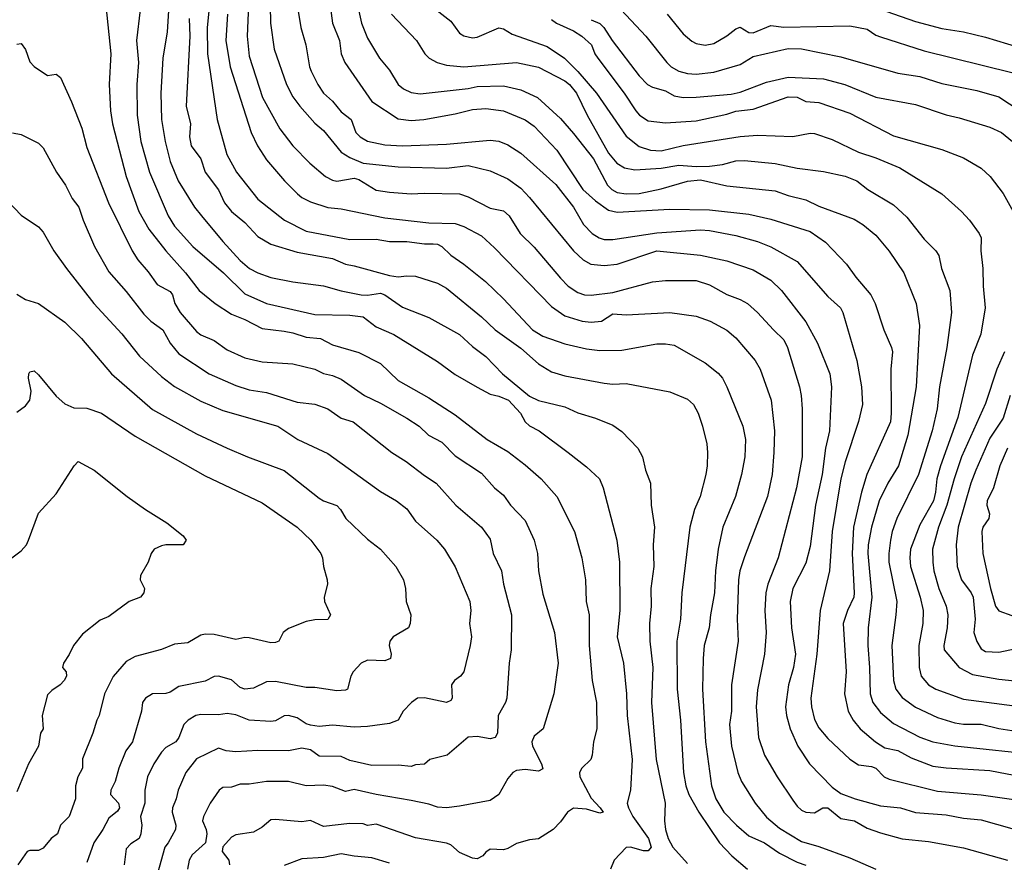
# Model space of a CAD drawing. Header units: metres. Extents: x -46681 to -43747, y -240911 to -237677.
# Tile 735 of 1056: x -45912 to -45799, y -238244 to -238148. Entities that reach past the tile are written whole.
import ezdxf

# ---------------------------------------------------------------- set-up
doc = ezdxf.new("R2010")
doc.units = ezdxf.units.M
doc.layers.add('CONTOUR_INDEX', color=1, linetype='Continuous')
doc.layers.add('CONTOUR_INTER', color=3, linetype='Continuous')

msp = doc.modelspace()

# ---------------------------------------------------------------- linework, layer by layer
at = {"layer": 'CONTOUR_INDEX'}
for points, elevation in [([(-45889.93, -238144.02), (-45890.38, -238148.52), (-45890.36, -238151.52), (-45889.23, -238159.02), (-45888.14, -238163.02), (-45887.02, -238165.02), (-45884.6, -238168.12), (-45881.56, -238170.52), (-45879.1, -238171.75), (-45874.1, -238172.73), (-45871.1, -238172.67), (-45869.6, -238172.95), (-45867.6, -238172.94), (-45865.6, -238173.21), (-45864.6, -238173.19), (-45864.1, -238173.25), (-45863.6, -238173.52), (-45862.6, -238174.5), (-45861.12, -238175.52), (-45858.64, -238177.52), (-45856.6, -238179.48), (-45853.28, -238183.02), (-45852.1, -238183.74), (-45849.6, -238184.62), (-45847.1, -238185.19), (-45845.6, -238185.39), (-45843.1, -238185.35), (-45839.1, -238184.63), (-45838.1, -238184.62), (-45837.1, -238184.78), (-45833.6, -238186.77), (-45832.1, -238187.96), (-45831.61, -238188.52), (-45831.1, -238189.52), (-45829.3, -238194.02), (-45829, -238195.52), (-45829.04, -238197.52), (-45829.43, -238199.52), (-45830.13, -238202.02), (-45831.55, -238205.52), (-45832.1, -238208.05), (-45832.41, -238210.52), (-45832.5, -238213.02), (-45832.98, -238215.52), (-45833.12, -238217.02), (-45833.68, -238219.02), (-45833.82, -238220.52), (-45833.9, -238224.02), (-45833.56, -238230.02), (-45832.85, -238235.02), (-45832.38, -238236.52), (-45831.46, -238238.02), (-45830, -238239.52), (-45828.6, -238240.72), (-45826.8, -238241.52), (-45825.1, -238242.71), (-45823.1, -238243.73), (-45822.1, -238244.09)], 120), ([(-45876.37, -238146.02), (-45876.07, -238148.02), (-45875.3, -238150.02), (-45875.09, -238151.52), (-45874.68, -238152.52), (-45871.6, -238156.97), (-45868.6, -238158.95), (-45867.1, -238159.13), (-45865.66, -238159.02), (-45862.1, -238158.37), (-45860.1, -238157.88), (-45858.6, -238157.78), (-45856.6, -238158.03), (-45854.1, -238159.08), (-45853.1, -238159.77), (-45850.49, -238162.52), (-45847.53, -238167.02), (-45846.1, -238168.31), (-45844.6, -238169.35), (-45843.6, -238169.58), (-45837.6, -238169.27), (-45833.1, -238169.31), (-45828.6, -238169.82), (-45826.1, -238170.38), (-45821.6, -238171.8), (-45819.86, -238173.02), (-45817.47, -238175.52), (-45816.39, -238177.02), (-45814.68, -238179.02), (-45814.2, -238180.02), (-45813.22, -238183.02), (-45812.32, -238185.02), (-45812.21, -238185.52), (-45812.4, -238187.52), (-45812.35, -238192.52), (-45812.46, -238193.52), (-45815.15, -238199.52), (-45815.75, -238201.52), (-45816.66, -238205.52), (-45816.82, -238208.52), (-45816.57, -238213.02), (-45816.64, -238213.52), (-45817.34, -238215.02), (-45817.83, -238216.52), (-45817.49, -238222.02), (-45817.69, -238224.52), (-45817.29, -238226.52), (-45816.71, -238227.52), (-45815.89, -238228.52), (-45814.17, -238230.02), (-45813.1, -238230.69), (-45811.6, -238231), (-45810.1, -238231.83), (-45807.6, -238232.78), (-45806.1, -238232.98), (-45801.1, -238233.28), (-45793.6, -238234.72)], 115), ([(-45846.6, -238147.64), (-45845.6, -238148.07), (-45845.15, -238148.52), (-45844.19, -238150.02), (-45841.1, -238154.05), (-45840.16, -238155.02), (-45839.6, -238155.32), (-45838.1, -238155.75), (-45837.1, -238156.31), (-45836.1, -238156.53), (-45834.6, -238156.49), (-45830.6, -238156.12), (-45829.6, -238155.9), (-45826.6, -238154.78), (-45824.1, -238154.21), (-45820.1, -238154.39), (-45817.67, -238155.02), (-45814.1, -238156.48), (-45809.6, -238157.3), (-45806.1, -238158.48), (-45804.6, -238158.82), (-45801.1, -238159.91), (-45799.8, -238160.52), (-45798.1, -238161.87)], 110), ([(-45912.1, -238150.44), (-45911.6, -238150.34), (-45911.1, -238151.03), (-45910.6, -238152.43), (-45910.1, -238152.99), (-45908.6, -238153.99), (-45907.6, -238153.87), (-45907.1, -238154.23), (-45905.84, -238157.02), (-45904.67, -238160.02), (-45904.1, -238162.23), (-45901.63, -238168.52), (-45898.93, -238174.02), (-45898.29, -238175.02), (-45897.1, -238176.4), (-45896.1, -238177.84), (-45894.6, -238178.66), (-45894.35, -238179.02), (-45894.08, -238180.02), (-45893.46, -238181.02), (-45891.6, -238183.22), (-45891.1, -238183.58), (-45889.6, -238184.23), (-45888.1, -238185.29), (-45886.1, -238186.21), (-45884.1, -238186.67), (-45880.6, -238186.91), (-45878.1, -238187.51), (-45877.1, -238187.99), (-45876.1, -238188.24), (-45875.1, -238188.66), (-45872.43, -238190.52), (-45870.6, -238191.37), (-45867.6, -238193.09), (-45866.2, -238194.02), (-45865.15, -238195.02), (-45863.6, -238195.82), (-45862.1, -238197.37), (-45859.1, -238199.35), (-45857.6, -238201.02), (-45856.6, -238201.87), (-45855.77, -238203.02), (-45854.1, -238204.75), (-45853.1, -238207.02), (-45852.71, -238208.52), (-45852.58, -238210.52), (-45852.1, -238213.16), (-45850.76, -238217.52), (-45850.36, -238221.02), (-45850.83, -238224.52), (-45852.06, -238228.52), (-45853.1, -238229.38), (-45853.36, -238230.02), (-45853.26, -238230.52), (-45852.25, -238232.52), (-45852.1, -238233.1), (-45852.6, -238233.36), (-45854.1, -238233.16), (-45855.1, -238233.28), (-45855.5, -238233.52), (-45856.1, -238234.18), (-45857.13, -238236.02), (-45858.1, -238236.69), (-45861.6, -238237.36), (-45863.1, -238237.52), (-45864.1, -238237.47), (-45865.1, -238237.11), (-45867.1, -238236.69), (-45871.1, -238236.03), (-45873.6, -238235.46), (-45874.6, -238235.69), (-45876.1, -238235.11), (-45877.1, -238234.96), (-45879.1, -238235.04), (-45881.1, -238234.54), (-45883.6, -238234.52), (-45885.6, -238234.84), (-45886.6, -238234.83), (-45887.6, -238235.18), (-45888.6, -238235.22), (-45889.02, -238235.52), (-45890.02, -238237.02), (-45890.81, -238238.52), (-45890.91, -238239.02), (-45890.49, -238240.02), (-45890.42, -238240.52), (-45890.58, -238241.52), (-45892.1, -238242.88), (-45892.45, -238243.52), (-45892.64, -238244.52)], 125), ([(-45798.8, -238190.52), (-45799.6, -238193.1), (-45801.1, -238195.39), (-45802.73, -238199.02), (-45803.28, -238200.52), (-45804.73, -238205.52), (-45804.95, -238207.52), (-45804.84, -238210.02), (-45804.36, -238211.52), (-45803.24, -238213.02), (-45803.02, -238213.52), (-45802.77, -238216.02), (-45802.95, -238217.52), (-45802.6, -238218.57), (-45802.1, -238219.4), (-45801.6, -238219.7), (-45800.1, -238219.78), (-45798.1, -238219.37)], 110), ([(-45913.1, -238209.38), (-45911.6, -238208.23), (-45911, -238207.52), (-45910.77, -238207.02), (-45909.6, -238203.93), (-45907.6, -238201.74), (-45905.53, -238198.52)], 130), ([(-45905.53, -238198.52), (-45905.1, -238198.05), (-45903.27, -238199.02), (-45899.49, -238202.02), (-45897.4, -238203.52), (-45894.97, -238205.02), (-45893.13, -238206.52), (-45892.79, -238207.02), (-45893.1, -238207.52), (-45895.1, -238207.55), (-45895.6, -238207.64), (-45896.41, -238208.02), (-45896.75, -238208.52), (-45897.09, -238209.52), (-45897.97, -238211.02), (-45898.02, -238211.52), (-45897.52, -238212.52), (-45897.6, -238213.02), (-45897.97, -238213.52), (-45899.29, -238214.02), (-45901.6, -238215.72), (-45902.6, -238216.12), (-45904.6, -238217.71), (-45905.63, -238219.02), (-45906.1, -238220.03), (-45906.76, -238221.02), (-45906.88, -238221.52), (-45906.47, -238222.02), (-45906.44, -238222.52), (-45906.7, -238223.02), (-45907.14, -238223.52), (-45908.1, -238224.14), (-45908.6, -238224.63), (-45909.21, -238227.02), (-45909.09, -238228.52), (-45909.37, -238229.02), (-45909.61, -238230.52), (-45910.75, -238232.52), (-45912.1, -238235.72)], 130)]:
    msp.add_lwpolyline(points, dxfattribs=dict(at, elevation=elevation))
at = {"layer": 'CONTOUR_INTER'}
for points, elevation in [([(-45874.11, -238142.02), (-45872.76, -238148.02), (-45872.1, -238149.74), (-45870.71, -238152.02), (-45869.6, -238153.39), (-45868.6, -238155.02), (-45867.99, -238155.52), (-45867.1, -238155.94), (-45866.1, -238156.08), (-45860.6, -238155.48), (-45859.6, -238155.25), (-45856.6, -238155.17), (-45854.6, -238155.63), (-45852.69, -238156.52), (-45850.1, -238158.9), (-45848.6, -238160.62), (-45846.32, -238163.52), (-45844.72, -238166.52), (-45844.24, -238167.02), (-45843.6, -238167.34), (-45842.6, -238167.5), (-45841.1, -238167.45), (-45838.6, -238166.95), (-45835.6, -238166.04), (-45834.1, -238165.91), (-45831.1, -238166.58), (-45825.6, -238167.16), (-45824.1, -238167.71), (-45822.1, -238168.2), (-45820.6, -238168.91), (-45816.6, -238170.4), (-45815.6, -238171.02), (-45814.1, -238172.23), (-45812.6, -238174.06), (-45810.91, -238176.52), (-45809.53, -238180.02), (-45809.15, -238182.52), (-45809.5, -238189.52), (-45810.47, -238195.02), (-45811.52, -238198.52), (-45812.74, -238200.52), (-45813.74, -238202.52), (-45814.6, -238205.52), (-45814.98, -238207.52), (-45815.03, -238208.52), (-45814.59, -238213.52), (-45815, -238217.02), (-45815.03, -238219.02), (-45814.83, -238221.52), (-45814.77, -238224.52), (-45814.45, -238225.52), (-45813.6, -238226.68), (-45812.1, -238227.92), (-45809.1, -238229.48), (-45807.6, -238229.99), (-45805.1, -238230.46), (-45795.1, -238231.53)], 114), ([(-45885.63, -238145.02), (-45885.8, -238149.52), (-45885.6, -238151.79), (-45884.07, -238156.52), (-45882.1, -238160.1), (-45880.6, -238162.02), (-45878.67, -238164.02), (-45876.88, -238165.52), (-45876.1, -238165.96), (-45875.6, -238166.06), (-45873.6, -238165.72), (-45873.1, -238165.88), (-45871.1, -238167.08), (-45869.6, -238167.32), (-45867.1, -238167.52), (-45865.6, -238167.42), (-45861.6, -238167.51), (-45860.6, -238167.85), (-45858.1, -238169.13), (-45856.6, -238169.46), (-45855.95, -238170.02), (-45854.67, -238172.02), (-45853.1, -238173.6), (-45850.1, -238177.14), (-45849.22, -238178.02), (-45848.1, -238178.77), (-45847.36, -238179.02), (-45846.6, -238179.06), (-45844.1, -238178.77), (-45839.6, -238177.54), (-45838.1, -238177.39), (-45834.6, -238177.38), (-45833.1, -238177.87), (-45831.1, -238178.98), (-45829.6, -238179.55), (-45828.77, -238180.02), (-45827.6, -238181.04), (-45825.8, -238183.02), (-45824.6, -238184.16), (-45824.18, -238185.02), (-45822.81, -238189.52), (-45822.63, -238190.52), (-45822.51, -238192.02), (-45822.52, -238197.52), (-45823.16, -238201.02), (-45825.27, -238209.02), (-45826.42, -238212.02), (-45826.67, -238213.02), (-45826.78, -238215.02), (-45826.64, -238217.52), (-45826.8, -238220.02), (-45827.6, -238224.09), (-45827.76, -238226.02), (-45827.49, -238229.52), (-45826.83, -238231.52), (-45825.37, -238234.02), (-45823.6, -238236.68), (-45823.1, -238237.36), (-45822.6, -238237.79), (-45822.1, -238238.02), (-45821.1, -238238.11), (-45820.15, -238237.52), (-45819.6, -238237.53), (-45818.1, -238238.75), (-45816.54, -238239.02), (-45815.1, -238239.85), (-45813.6, -238240.39), (-45811.1, -238241.09), (-45808.1, -238241.36), (-45804.1, -238242.09), (-45799.1, -238243.52)], 118), ([(-45880.26, -238145.02), (-45879.7, -238148.52), (-45879.12, -238150.52), (-45878.7, -238153.02), (-45878.5, -238153.52), (-45877.77, -238155.02), (-45877.1, -238156.02), (-45876.1, -238156.95), (-45875.1, -238158.16), (-45873.97, -238159.02), (-45873.44, -238160.52), (-45872.94, -238161.02), (-45872.1, -238161.5), (-45870.1, -238161.91), (-45868.1, -238162.01), (-45863.1, -238161.82), (-45858.1, -238161.38), (-45857.1, -238161.49), (-45856.1, -238161.93), (-45854.6, -238162.86), (-45850.6, -238166.44), (-45848.61, -238169.02), (-45847.44, -238171.02), (-45846.47, -238172.02), (-45845.68, -238172.52), (-45845.1, -238172.7), (-45844.1, -238172.72), (-45839.1, -238171.96), (-45834.1, -238171.6), (-45833.1, -238171.67), (-45830.1, -238172.25), (-45827.6, -238172.93), (-45826.1, -238173.53), (-45823.1, -238175.23), (-45819.6, -238179.23), (-45818.15, -238180.52), (-45817.88, -238181.02), (-45816.29, -238186.52), (-45815.77, -238189.52), (-45815.65, -238191.52), (-45816.1, -238193.47), (-45817.6, -238198.07), (-45818.1, -238200.01), (-45819.09, -238206.02), (-45819.39, -238210.52), (-45820.48, -238215.02), (-45820.86, -238220.02), (-45821.53, -238225.02), (-45821.47, -238226.02), (-45821.1, -238227.45), (-45820.6, -238228.42), (-45819.6, -238229.61), (-45817.1, -238232), (-45816.1, -238232.63), (-45814.6, -238232.83), (-45814.1, -238233.02), (-45813.15, -238234.02), (-45812.6, -238234.26), (-45807.1, -238235.63), (-45802.1, -238236.07), (-45798.1, -238236.61)], 116), ([(-45865.51, -238145.52), (-45862.6, -238147.81), (-45861.6, -238149.16), (-45861.1, -238149.5), (-45860.1, -238149.71), (-45859.6, -238149.65), (-45857.1, -238148.58), (-45856.6, -238148.7), (-45855.6, -238149.3), (-45851.6, -238150.7), (-45849.62, -238152.02), (-45848.1, -238153.55), (-45845.99, -238156.02), (-45842.6, -238160.91), (-45841.1, -238162.11), (-45839.83, -238162.52), (-45838.6, -238162.59), (-45836.1, -238161.98), (-45829.6, -238160.98), (-45827.6, -238160.83), (-45823.6, -238160.98), (-45821.6, -238160.6), (-45821.1, -238160.63), (-45819.1, -238161.31), (-45816.1, -238162.77), (-45814.1, -238163.41), (-45811.37, -238164.52), (-45806.59, -238167.52), (-45804.36, -238169.52), (-45803.43, -238170.52), (-45802.34, -238172.02), (-45802.11, -238172.52), (-45802.16, -238174.02), (-45801.91, -238176.02), (-45801.88, -238178.02), (-45801.63, -238180.52), (-45802.13, -238183.52), (-45803.1, -238185.9), (-45804.77, -238193.02), (-45806.76, -238198.52), (-45807.17, -238200.02), (-45807.31, -238201.52), (-45807.54, -238202.52), (-45809.1, -238205.24), (-45810.17, -238208.02), (-45810.24, -238209.02), (-45810.15, -238210.02), (-45809.06, -238213.52), (-45808.73, -238215.02), (-45808.76, -238216.52), (-45809.21, -238219.02), (-45809.18, -238221.52), (-45808.95, -238222.52), (-45808.1, -238223.49), (-45807.27, -238224.02), (-45804.1, -238225.14), (-45788.1, -238227.22)], 112), ([(-45901.94, -238146.02), (-45901.36, -238151.52), (-45901.55, -238155.02), (-45901.39, -238158.02), (-45901.17, -238159.52), (-45899.62, -238165.52), (-45898.18, -238169.52), (-45897.05, -238171.52), (-45895.1, -238174.02), (-45892.86, -238176.52), (-45891.3, -238178.52), (-45889.47, -238180.02), (-45887.6, -238181.24), (-45886.1, -238181.82), (-45884.1, -238182.85), (-45881.6, -238183.15), (-45880.6, -238183.34), (-45879.1, -238183.85), (-45877.46, -238184.02), (-45876.1, -238184.71), (-45873.1, -238185.6), (-45870.6, -238186.85), (-45868.6, -238188.78), (-45865.1, -238190.77), (-45862.1, -238192.71), (-45858.44, -238195.52), (-45856.1, -238196.88), (-45854.1, -238198.42), (-45852.3, -238200.02), (-45850.5, -238202.02), (-45848.5, -238206.02), (-45847.64, -238209.02), (-45847.22, -238211.52), (-45847.16, -238214.02), (-45846.82, -238215.52), (-45846.8, -238219.02), (-45846.46, -238223.02), (-45845.97, -238225.52), (-45845.92, -238228.52), (-45846.32, -238230.02), (-45846.48, -238231.52), (-45846.62, -238232.02), (-45847.63, -238233.02), (-45847.92, -238233.52), (-45847.89, -238234.02), (-45846.6, -238236.43), (-45845.54, -238237.52), (-45845.21, -238238.02), (-45845.6, -238238.16), (-45847.1, -238237.68), (-45848.6, -238237.59), (-45849.29, -238238.02), (-45850.1, -238239.14), (-45850.93, -238240.02), (-45852.6, -238241.08), (-45853.6, -238241.18), (-45855.1, -238241.61), (-45856.1, -238242.18), (-45856.6, -238242.32), (-45858.1, -238242.24), (-45858.6, -238242.58), (-45858.93, -238243.02), (-45859.6, -238243.34), (-45860.1, -238243.27), (-45861.6, -238242.63), (-45862.6, -238241.75), (-45863.1, -238241.56), (-45866.6, -238240.97), (-45871.1, -238239.41), (-45872.1, -238239.54), (-45872.6, -238239.35), (-45874.1, -238239.34), (-45877.1, -238239.66), (-45878.6, -238239), (-45879.6, -238239.13), (-45882.6, -238238.86), (-45883.1, -238238.91), (-45884.1, -238239.74), (-45885.1, -238240.3), (-45887.1, -238240.62), (-45887.6, -238240.89), (-45888.6, -238241.97), (-45888.68, -238242.52), (-45887.9, -238243.52), (-45887.85, -238244.02)], 124), ([(-45898.03, -238146.52), (-45898.43, -238150.02), (-45898.21, -238152.52), (-45898.39, -238155.02), (-45898.38, -238158.52), (-45897.94, -238161.52), (-45896.97, -238165.02), (-45894.84, -238170.02), (-45894.1, -238171.18), (-45892.03, -238173.52), (-45888.52, -238176.52), (-45886.1, -238178.9), (-45883.6, -238180.02), (-45878.1, -238181.25), (-45874.1, -238181.33), (-45872.6, -238181.53), (-45871.1, -238182.67), (-45869.1, -238183.53), (-45864.1, -238186.61), (-45862.1, -238188.12), (-45859.6, -238189.56), (-45858.1, -238190.35), (-45857.1, -238190.57), (-45856.03, -238191.02), (-45854.63, -238192.52), (-45854.1, -238193.52), (-45853.6, -238193.96), (-45852.52, -238194.52), (-45849.2, -238197.02), (-45847.1, -238198.63), (-45845.63, -238200.02), (-45845.2, -238201.02), (-45843.67, -238207.02), (-45843.35, -238209.52), (-45843.3, -238215.02), (-45843.62, -238218.02), (-45842.91, -238221.02), (-45842.57, -238224.52), (-45842.48, -238227.02), (-45841.92, -238232.02), (-45842.08, -238235.52), (-45842.46, -238237.02), (-45842.33, -238237.52), (-45841.82, -238238.52), (-45840.04, -238241.02), (-45839.74, -238242.02), (-45840.1, -238242.44), (-45840.6, -238242.45), (-45842.1, -238242.01), (-45842.6, -238242.06), (-45843.95, -238243.52), (-45844.39, -238244.52)], 123), ([(-45894.74, -238146.02), (-45894.95, -238149.02), (-45895.43, -238152.02), (-45895.68, -238156.02), (-45895.58, -238159.02), (-45895.16, -238161.52), (-45894.6, -238163.83), (-45893.67, -238166.02), (-45891.81, -238169.02), (-45891.04, -238170.02), (-45888.6, -238172.93), (-45886.6, -238175.11), (-45885.56, -238176.02), (-45884.6, -238176.51), (-45883.1, -238177.05), (-45880.6, -238177.53), (-45877.1, -238177.99), (-45875.1, -238178.56), (-45872.81, -238179.02), (-45872.1, -238179.07), (-45870.6, -238178.82), (-45870.1, -238179.02), (-45868.1, -238180.43), (-45865.1, -238181.61), (-45861.6, -238183.56), (-45860.1, -238184.93), (-45858.6, -238186.07), (-45856.7, -238188.02), (-45853.6, -238190.57), (-45852.6, -238191.07), (-45849.6, -238191.8), (-45848.1, -238192.5), (-45846.1, -238193.11), (-45844.1, -238193.88), (-45843.1, -238194.63), (-45841.27, -238196.52), (-45840.74, -238197.52), (-45840.39, -238199.02), (-45839.83, -238200.52), (-45839.74, -238203.02), (-45839.35, -238205.52), (-45839.53, -238207.52), (-45839.45, -238210.02), (-45839.76, -238212.52), (-45839.73, -238214.52), (-45839.94, -238216.52), (-45839.9, -238218.52), (-45839.55, -238221.52), (-45839.7, -238225.52), (-45839.16, -238232.02), (-45838.16, -238237.02), (-45838.23, -238239.02), (-45838.12, -238240.02), (-45837.8, -238241.02), (-45837.28, -238242.02), (-45835.6, -238243.9)], 122), ([(-45888.06, -238147.02), (-45888.25, -238150.02), (-45887.75, -238153.02), (-45885.35, -238160.52), (-45884.65, -238162.02), (-45883.6, -238163.64), (-45881.57, -238166.02), (-45880.09, -238167.52), (-45879.6, -238167.91), (-45878.6, -238168.4), (-45876.6, -238169.07), (-45875.1, -238169.21), (-45870.1, -238170.24), (-45865.1, -238170.82), (-45862.1, -238170.88), (-45861.1, -238171.23), (-45859.1, -238172.31), (-45857.6, -238173.66), (-45851.1, -238180.37), (-45849.6, -238181.41), (-45847.6, -238182.04), (-45846.6, -238182.13), (-45845.4, -238182.02), (-45844.1, -238181.19), (-45842.6, -238181.3), (-45837.6, -238181.03), (-45834.6, -238181.46), (-45833.03, -238182.02), (-45831.1, -238183.06), (-45830.1, -238183.93), (-45827.88, -238186.52), (-45827.32, -238187.52), (-45826.07, -238191.02), (-45825.68, -238194.52), (-45825.74, -238197.02), (-45825.94, -238199.52), (-45826.47, -238202.02), (-45829.1, -238208.91), (-45829.62, -238210.52), (-45829.79, -238211.52), (-45829.95, -238216.02), (-45829.8, -238218.52), (-45830.56, -238223.52), (-45830.57, -238226.52), (-45830.8, -238228.02), (-45830.58, -238230.52), (-45829.86, -238233.52), (-45829.44, -238234.52), (-45827.88, -238237.02), (-45826.6, -238238.6), (-45825.1, -238239.86), (-45822.6, -238241.37), (-45820.6, -238241.96), (-45817.1, -238243.23), (-45814.1, -238244.53)], 119), ([(-45883.18, -238146.02), (-45883.16, -238148.02), (-45882.75, -238151.02), (-45881.34, -238155.02), (-45880.6, -238156.43), (-45879.81, -238157.52), (-45878.1, -238159.44), (-45877.1, -238160.29), (-45875.1, -238162.74), (-45874.1, -238163.35), (-45872.6, -238164.02), (-45868.6, -238164.42), (-45863.1, -238164.58), (-45860.6, -238164.27), (-45858.1, -238164.89), (-45856.1, -238165.78), (-45854.6, -238166.86), (-45853.6, -238167.91), (-45848.6, -238174.01), (-45847.51, -238175.02), (-45846.62, -238175.52), (-45845.1, -238175.68), (-45843.6, -238175.53), (-45839.1, -238174.01), (-45834.1, -238174.49), (-45831.1, -238175.15), (-45828.1, -238176.16), (-45826.1, -238177.34), (-45824.88, -238178.52), (-45822.1, -238182.12), (-45820.77, -238184.52), (-45819.36, -238188.02), (-45819.18, -238189.52), (-45819.4, -238194.52), (-45819.86, -238196.52), (-45820.22, -238199.52), (-45821.01, -238203.02), (-45821.6, -238207.73), (-45822.1, -238209.62), (-45823.59, -238212.52), (-45823.87, -238214.02), (-45823.75, -238217.02), (-45823.27, -238220.02), (-45823.51, -238221.52), (-45824.09, -238223.52), (-45824.41, -238226.02), (-45824.3, -238227.02), (-45823.9, -238228.52), (-45823.02, -238230.52), (-45821.7, -238232.52), (-45819.1, -238235.19), (-45818.1, -238235.89), (-45816.46, -238236.52), (-45813.6, -238237.31), (-45811.32, -238237.52), (-45809.6, -238238.06), (-45806.1, -238238.33), (-45804.1, -238238.71), (-45802.1, -238238.9), (-45796.6, -238240.48)], 117), ([(-45869.37, -238147.02), (-45866.5, -238150.02), (-45865.54, -238151.52), (-45865.06, -238152.02), (-45864.16, -238152.52), (-45863.1, -238152.84), (-45861.1, -238153), (-45855.1, -238152.52), (-45852.6, -238153.05), (-45849.6, -238154.61), (-45849.06, -238155.02), (-45848.27, -238156.02), (-45847.04, -238158.52), (-45844.6, -238162.88), (-45843.64, -238164.02), (-45842.77, -238164.52), (-45841.6, -238164.75), (-45838.6, -238164.59), (-45836.6, -238164.22), (-45834.6, -238164.38), (-45833.1, -238164.35), (-45831.6, -238164.15), (-45830.1, -238163.74), (-45829.1, -238163.7), (-45825.6, -238164.04), (-45823.1, -238164.59), (-45820.1, -238164.94), (-45817.6, -238165.47), (-45816.29, -238166.02), (-45815.02, -238167.02), (-45812.1, -238168.76), (-45810.6, -238170.17), (-45808.6, -238172.68), (-45807.27, -238174.02), (-45806.94, -238174.52), (-45806.62, -238176.02), (-45805.67, -238178.52), (-45805.5, -238181.02), (-45806.02, -238185.02), (-45806.84, -238189.52), (-45807.12, -238192.02), (-45807.68, -238194.52), (-45809.26, -238199.52), (-45811.73, -238204.52), (-45812.24, -238206.02), (-45812.44, -238207.02), (-45812.63, -238208.52), (-45812.63, -238209.52), (-45811.74, -238214.02), (-45811.82, -238215.52), (-45812.29, -238219.02), (-45812.09, -238223.02), (-45811.83, -238224.02), (-45811.1, -238224.96), (-45809.6, -238226.07), (-45807.1, -238227.25), (-45805.1, -238227.85), (-45804.1, -238228.01), (-45802.1, -238228.01), (-45800.1, -238228.49), (-45798.1, -238228.78)], 113), ([(-45843.17, -238146.52), (-45840.36, -238149.52), (-45837.97, -238152.52), (-45837.45, -238153.02), (-45836.6, -238153.52), (-45835.6, -238153.76), (-45834.6, -238153.84), (-45832.6, -238153.62), (-45829.6, -238152.76), (-45828.1, -238151.83), (-45824.1, -238150.92), (-45822.6, -238150.95), (-45818.1, -238151.88), (-45811.6, -238153.74), (-45809.1, -238154.11), (-45806.6, -238154.9), (-45802.6, -238155.72), (-45800.1, -238156.45), (-45797.65, -238158.02)], 109), ([(-45837.93, -238147.02), (-45836.1, -238149.26), (-45835.1, -238150.1), (-45834.6, -238150.36), (-45833.6, -238150.54), (-45832.6, -238150.34), (-45831.1, -238149.49), (-45830.1, -238148.67), (-45829.6, -238148.5), (-45828.6, -238149.1), (-45828.1, -238149.14), (-45826.1, -238148.31), (-45824.6, -238148.48), (-45817.1, -238148.35), (-45815.1, -238148.73), (-45814.1, -238149.41), (-45813.6, -238149.61), (-45808.6, -238151.2), (-45798.6, -238153.66)], 108), ([(-45814.6, -238146.08), (-45809.6, -238147.83), (-45806.6, -238148.64), (-45804.1, -238149.03), (-45801.6, -238149.63), (-45796.6, -238151.16)], 107), ([(-45892.44, -238147.52), (-45892.37, -238149.52), (-45892.78, -238157.52), (-45892.29, -238159.52), (-45892.4, -238161.02), (-45892.21, -238162.02), (-45891.11, -238163.52), (-45890.6, -238165.03), (-45889.1, -238167.06), (-45888.42, -238168.52), (-45887.62, -238169.52), (-45886.1, -238170.76), (-45884.6, -238172.37), (-45883.1, -238173.25), (-45880.1, -238174.17), (-45876.1, -238174.87), (-45874.6, -238175.53), (-45873.6, -238175.7), (-45869.6, -238176.83), (-45868.6, -238176.97), (-45867.6, -238176.84), (-45866.6, -238176.91), (-45864.1, -238177.71), (-45863.1, -238178.27), (-45859.1, -238181.52), (-45857.52, -238183.02), (-45854.6, -238185.11), (-45852.6, -238186.89), (-45851.1, -238187.81), (-45849.6, -238188.28), (-45845.1, -238189.09), (-45844.1, -238189.21), (-45842.6, -238189.12), (-45837.6, -238190.1), (-45835.6, -238190.92), (-45834.93, -238191.52), (-45834.38, -238192.52), (-45833.9, -238194.02), (-45833.38, -238196.02), (-45833.3, -238197.02), (-45833.35, -238198.52), (-45833.52, -238199.52), (-45834.15, -238202.02), (-45834.79, -238203.52), (-45835.32, -238205.52), (-45836.25, -238213.02), (-45836.41, -238216.02), (-45836.82, -238218.52), (-45836.79, -238224.02), (-45836.39, -238227.52), (-45836.04, -238233.52), (-45835.77, -238235.02), (-45835.43, -238236.02), (-45834.29, -238238.02), (-45831.94, -238241.52), (-45830.54, -238243.02), (-45828.75, -238244.52)], 121), ([(-45851.1, -238147.63), (-45850.53, -238148.02), (-45848.6, -238148.9), (-45847.64, -238149.52), (-45846.53, -238150.52), (-45846.17, -238151.52), (-45845.84, -238152.02), (-45842.83, -238156.02), (-45841.5, -238158.02), (-45841.08, -238158.52), (-45840.1, -238159.16), (-45838.1, -238159.41), (-45834.6, -238159.19), (-45831.1, -238158.43), (-45830.1, -238158.09), (-45828.1, -238157.85), (-45824.1, -238156.45), (-45823.1, -238156.47), (-45822.1, -238156.97), (-45820.6, -238157.09), (-45817.1, -238158.31), (-45812.1, -238160.9), (-45806.6, -238162.43), (-45804.1, -238163.38), (-45802.1, -238164.57), (-45801.08, -238165.52), (-45799.6, -238167.48), (-45798.45, -238169.52)], 111), ([(-45912.6, -238160.55), (-45911.6, -238160.72), (-45909.6, -238161.71), (-45909.1, -238162.26), (-45907.58, -238165.02), (-45906.53, -238166.52), (-45905.76, -238168.02), (-45905.02, -238169.02), (-45904.54, -238170.52), (-45903.22, -238173.52), (-45901.6, -238176.4), (-45899.6, -238178.64), (-45897.6, -238181.22), (-45896.79, -238182.02), (-45895.44, -238183.02), (-45894.6, -238184.53), (-45893.6, -238185.76), (-45890.15, -238188.02), (-45887.1, -238189.35), (-45885.6, -238189.86), (-45883.6, -238190.16), (-45880.1, -238191.26), (-45878.1, -238191.48), (-45876.6, -238192.03), (-45875.1, -238193.11), (-45873.73, -238193.52), (-45869.31, -238197.02), (-45867.68, -238198.02), (-45865.6, -238199.64), (-45864.25, -238200.52), (-45862.02, -238203.02), (-45859.1, -238205.51), (-45858.1, -238206.9), (-45857.76, -238208.52), (-45856.82, -238210.52), (-45856.59, -238212.02), (-45855.66, -238215.52), (-45855.72, -238219.52), (-45855.94, -238221.02), (-45856.2, -238225.02), (-45856.34, -238225.52), (-45857.19, -238227.02), (-45857.27, -238229.02), (-45857.54, -238229.52), (-45858.1, -238229.67), (-45859.6, -238229.4), (-45860.6, -238229.47), (-45863, -238231.52), (-45865, -238232.02), (-45865.6, -238232.56), (-45866.6, -238232.64), (-45867.1, -238232.81), (-45868.6, -238232.68), (-45871.6, -238232.7), (-45874.1, -238232.13), (-45875.1, -238231.68), (-45877.6, -238231.65), (-45878.6, -238230.92), (-45879.6, -238230.72), (-45881.1, -238231.05), (-45884.6, -238230.98), (-45887.1, -238231.16), (-45888.21, -238231.02), (-45889.1, -238230.74), (-45891.6, -238231.94), (-45892.81, -238233.52), (-45893.67, -238235.52), (-45893.9, -238236.52), (-45894.35, -238237.52), (-45894.36, -238238.02), (-45893.96, -238239.52), (-45893.98, -238240.02), (-45894.82, -238241.52), (-45895.22, -238242.02), (-45896.06, -238245.02)], 126), ([(-45913.1, -238168.35), (-45911.6, -238169.92), (-45909.6, -238171.25), (-45909.1, -238171.87), (-45907.86, -238174.02), (-45906.44, -238176.02), (-45903.29, -238180.02), (-45900.1, -238183.48), (-45898.11, -238186.02), (-45895.6, -238188.33), (-45894.1, -238189.47), (-45891.1, -238191.17), (-45888.6, -238192.23), (-45882.31, -238194.02), (-45880.04, -238195.52), (-45876.6, -238197.13), (-45870.6, -238201.46), (-45868.8, -238202.52), (-45867.6, -238203.42), (-45866.6, -238204.84), (-45864.17, -238207.02), (-45863.3, -238208.02), (-45862.1, -238210.05), (-45860.42, -238214.02), (-45860.32, -238215.02), (-45860.45, -238216.52), (-45860.23, -238218.02), (-45860.38, -238219.02), (-45861.12, -238222.02), (-45861.5, -238222.52), (-45862.17, -238223.02), (-45862.5, -238223.52), (-45862.45, -238225.02), (-45862.6, -238225.3), (-45863.1, -238225.51), (-45865.6, -238224.98), (-45866.4, -238225.02), (-45867.08, -238225.52), (-45868.02, -238226.52), (-45868.61, -238227.52), (-45869.6, -238227.92), (-45872.1, -238228.26), (-45873.6, -238228.33), (-45876.1, -238228.11), (-45877.6, -238228.25), (-45878.6, -238228.11), (-45879.1, -238227.97), (-45880.1, -238227.27), (-45881.1, -238226.99), (-45881.6, -238227.04), (-45882.6, -238227.62), (-45883.1, -238227.7), (-45885.6, -238227.53), (-45887.1, -238226.93), (-45888.1, -238226.78), (-45889.1, -238226.93), (-45891.1, -238226.9), (-45891.66, -238227.02), (-45892.54, -238227.52), (-45893.05, -238228.02), (-45893.6, -238229.5), (-45893.94, -238230.02), (-45895.1, -238230.66), (-45895.6, -238231.19), (-45896.45, -238232.52), (-45897.19, -238234.02), (-45897.48, -238235.52), (-45897.48, -238237.02), (-45897.98, -238238.52), (-45897.84, -238239.52), (-45897.96, -238240.52), (-45898.15, -238241.02), (-45899.1, -238241.65), (-45899.6, -238242.23), (-45899.86, -238244.02)], 127), ([(-45912.1, -238178.95), (-45911.1, -238179.55), (-45909.6, -238180.01), (-45906.6, -238182.14), (-45904.71, -238184.02), (-45901.3, -238188.02), (-45896.6, -238192.11), (-45891.6, -238194.88), (-45888.1, -238196.53), (-45885.78, -238197.52), (-45881.6, -238199.05), (-45877.6, -238202.22), (-45877.1, -238202.53), (-45875.6, -238203.07), (-45875.16, -238203.52), (-45874.56, -238204.52), (-45872.1, -238206.88), (-45870.62, -238208.02), (-45868.88, -238210.02), (-45867.98, -238211.52), (-45867.77, -238212.52), (-45867.69, -238214.02), (-45867.16, -238215.52), (-45867.22, -238216.52), (-45867.41, -238217.02), (-45869.15, -238218.02), (-45869.54, -238218.52), (-45869.62, -238219.02), (-45869.4, -238220.02), (-45869.47, -238220.52), (-45870.1, -238220.77), (-45872.1, -238220.7), (-45872.83, -238221.02), (-45873.73, -238222.02), (-45873.98, -238222.52), (-45874.39, -238224.02), (-45874.6, -238224.13), (-45875.6, -238224.21), (-45878.1, -238223.81), (-45879.1, -238223.83), (-45882.6, -238223.13), (-45883.6, -238223.15), (-45885.1, -238223.87), (-45886.1, -238223.99), (-45886.6, -238223.8), (-45887.6, -238222.95), (-45889.1, -238222.52), (-45889.6, -238222.56), (-45890.6, -238223.08), (-45893.6, -238223.68), (-45894.6, -238224.35), (-45895.1, -238224.5), (-45896.6, -238224.53), (-45897.4, -238225.02), (-45897.76, -238225.52), (-45897.87, -238226.52), (-45898.91, -238230.02), (-45899.65, -238231.02), (-45900.47, -238233.02), (-45900.89, -238234.52), (-45901.36, -238235.52), (-45901.4, -238236.02), (-45900.48, -238237.02), (-45900.39, -238237.52), (-45900.6, -238237.93), (-45901.6, -238238.73), (-45902.26, -238240.02), (-45903.3, -238241.52), (-45904.1, -238243.78)], 128), ([(-45799.46, -238185.52), (-45800.31, -238187.52), (-45801.6, -238191.42), (-45804.35, -238197.52), (-45805.2, -238200.02), (-45806.01, -238203.02), (-45806.97, -238205.52), (-45807.64, -238208.02), (-45807.63, -238209.52), (-45807.49, -238210.52), (-45806.92, -238212.52), (-45806.08, -238214.52), (-45805.9, -238215.52), (-45805.99, -238217.02), (-45806.38, -238219.02), (-45806.33, -238219.52), (-45804.6, -238221.52), (-45803.1, -238222.31), (-45800.1, -238222.86), (-45796.1, -238223.28)], 111), ([(-45912.1, -238192.4), (-45911.1, -238191.68), (-45910.61, -238191.02), (-45910.47, -238190.02), (-45910.76, -238188.52), (-45910.73, -238188.02)], 129), ([(-45910.73, -238188.02), (-45910.6, -238187.79), (-45910.1, -238187.7), (-45909.6, -238188.13), (-45907.6, -238190.6), (-45906.6, -238191.46), (-45905.6, -238191.9), (-45904.1, -238191.95), (-45902.43, -238192.52), (-45898.6, -238195.15), (-45890.6, -238199.66), (-45884.1, -238202.73), (-45880.1, -238205.52), (-45878.56, -238207.02), (-45877.42, -238208.52), (-45877.23, -238209.02), (-45877.12, -238210.02), (-45876.69, -238211.52), (-45876.66, -238212.02), (-45877.03, -238213.52), (-45876.99, -238214.02), (-45876.33, -238215.52), (-45876.6, -238216.05), (-45878.1, -238216.1), (-45879.1, -238216.27), (-45881.1, -238217.1), (-45881.7, -238217.52), (-45882.2, -238218.52), (-45882.6, -238218.69), (-45883.1, -238218.73), (-45885.6, -238218.15), (-45886.1, -238218.12), (-45887.1, -238218.32), (-45889.6, -238217.77), (-45890.6, -238217.72), (-45891.1, -238217.86), (-45892.6, -238218.73), (-45894.1, -238218.85), (-45895.6, -238219.48), (-45898.6, -238220.28), (-45899.6, -238220.85), (-45901.1, -238222.57), (-45902.07, -238224.52), (-45902.68, -238227.02), (-45902.98, -238227.52), (-45903.43, -238229.02), (-45904.6, -238231.95), (-45904.61, -238233.02), (-45905.13, -238234.02), (-45905.38, -238235.02), (-45905.39, -238236.52), (-45906.12, -238238.52), (-45907.12, -238239.52), (-45907.45, -238240.52), (-45908.16, -238241.02), (-45909.1, -238242.15), (-45909.6, -238242.4), (-45910.6, -238242.4), (-45910.91, -238242.52), (-45911.96, -238244.02)], 129), ([(-45799.09, -238196.52), (-45799.98, -238198.52), (-45800.71, -238201.02), (-45801.42, -238202.52), (-45801.44, -238203.02), (-45801.15, -238204.02), (-45801.22, -238204.52), (-45801.9, -238205.52), (-45802.03, -238206.02), (-45801.9, -238208.52), (-45801.05, -238212.52), (-45800.46, -238214.52), (-45800.1, -238215.07), (-45798.6, -238215.6)], 109), ([(-45869.6, -238243.84), (-45871.6, -238243.24), (-45873.6, -238243.06), (-45875.1, -238242.77), (-45877.1, -238243.21), (-45879.6, -238243.36), (-45881.6, -238244.13)], 123)]:
    msp.add_lwpolyline(points, dxfattribs=dict(at, elevation=elevation))

doc.saveas('drawing.dxf')
